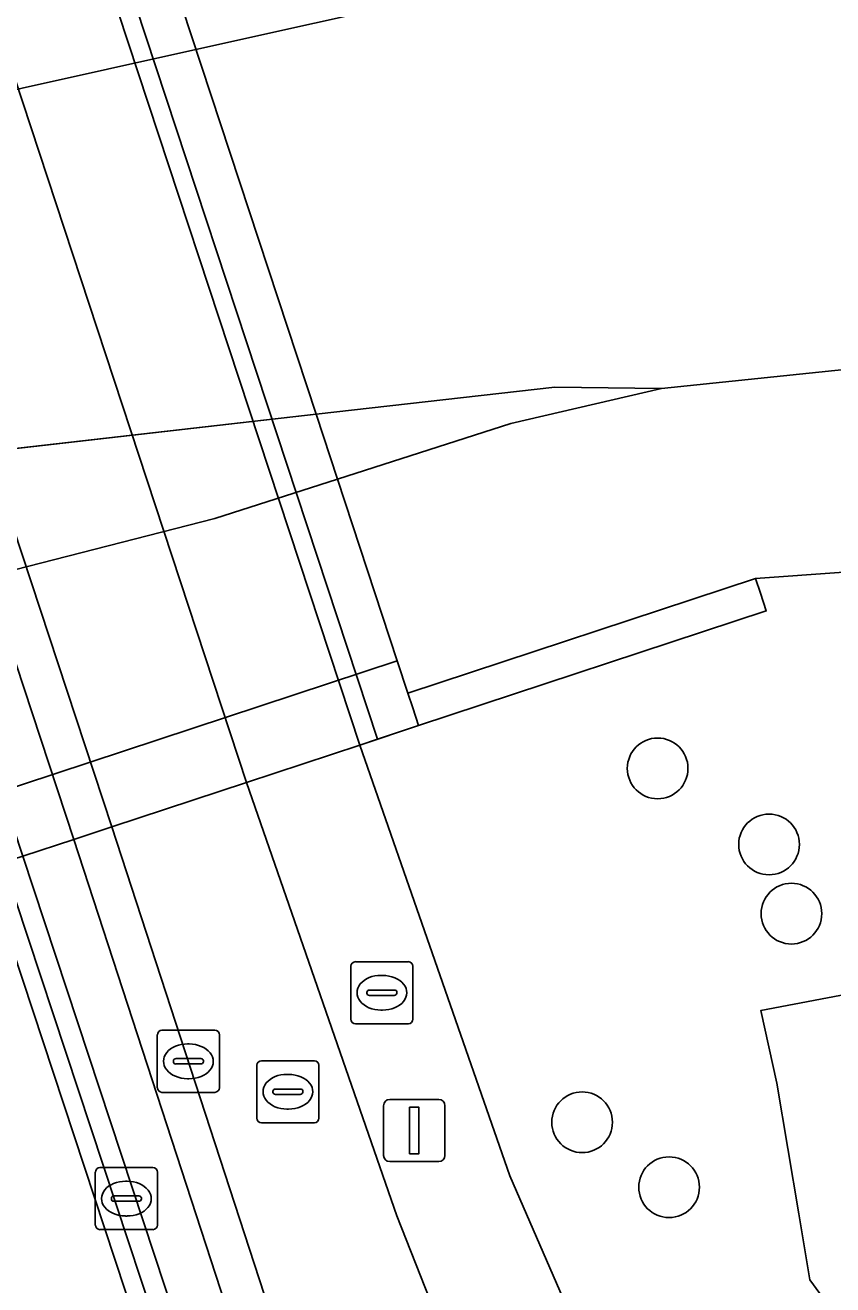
# Model space of a CAD drawing. Extents: x 161477 to 163040, y 383680 to 384871.
# Drawn here: x 161753.78 to 161766.8, y 383748.86 to 383769.15 of the extents above; entities that cross this region are included whole.
import ezdxf

# ---------------------------------------------------------------- set-up
doc = ezdxf.new("R2010")
doc.units = 0
for name, color, linetype in [('IMGEO_Berm_open', 7, 'Continuous'), ('IMGEO_Boom', 7, 'Continuous'), ('IMGEO_Dek', 7, 'Continuous'), ('IMGEO_Fietspad_gesloten', 7, 'Continuous'), ('IMGEO_Grasland_overig', 7, 'Continuous'), ('IMGEO_Groenvoorziening', 7, 'Continuous'), ('IMGEO_Hek', 7, 'Continuous'), ('IMGEO_Kademuur', 7, 'Continuous'), ('IMGEO_Kolk', 7, 'Continuous'), ('IMGEO_Lichtmast', 7, 'Continuous'), ('IMGEO_Muur', 7, 'Continuous'), ('IMGEO_Parkeervlak_open', 7, 'Continuous'), ('IMGEO_Rijbaan_lokaal_gesloten', 7, 'Continuous'), ('IMGEO_Rijbaan_lokaal_open', 7, 'Continuous'), ('IMGEO_Rioolput', 7, 'Continuous'), ('IMGEO_Spoor', 7, 'Continuous'), ('IMGEO_Spoorbaan_gesloten', 7, 'Continuous'), ('IMGEO_Spoorbaan_halfverhard', 7, 'Continuous'), ('IMGEO_Voetpad_gesloten', 7, 'Continuous'), ('IMGEO_Voetpad_open', 7, 'Continuous'), ('IMGEO_Waterloop', 7, 'Continuous')]:
    doc.layers.add(name, color=color, linetype=linetype)

msp = doc.modelspace()

# ---------------------------------------------------------------- linework, layer by layer
at = {"layer": 'IMGEO_Berm_open'}
for points in [[(161748.085, 383771.865), (161753.427, 383755.659), (161757.663, 383742.837)], [(161757.976, 383742.94), (161753.741, 383755.762), (161748.398, 383771.971)]]:
    msp.add_lwpolyline(points, dxfattribs=at)
at = {"layer": 'IMGEO_Boom'}
for centre in [(161763.976, 383757.177), (161765.772, 383755.952), (161766.133, 383754.837), (161762.759, 383751.476), (161764.16, 383750.43)]:
    msp.add_circle(centre, 0.489, dxfattribs=at)
at = {"layer": 'IMGEO_Dek'}
for points in [[(161723.883, 383803.473), (161746.471, 383753.366), (161749.344, 383754.313), (161749.627, 383754.406), (161750.008, 383754.532), (161752.761, 383755.439), (161753.143, 383755.565), (161753.285, 383755.612), (161753.427, 383755.659), (161753.741, 383755.762), (161754.567, 383756.034), (161755.175, 383756.235), (161757.35, 383756.952), (161759.173, 383757.553), (161760.123, 383757.866), (161760.029, 383758.151), (161759.951, 383758.388), (161759.779, 383758.91), (161758.814, 383761.836), (161758.469, 383762.883), (161754.766, 383774.117)], [(161753.819, 383773.798), (161759.173, 383757.553), (161759.458, 383757.646), (161754.103, 383773.893)], [(161747.801, 383771.769), (161753.143, 383755.565), (161753.237, 383755.28), (161757.378, 383742.743), (161757.711, 383741.783), (161758.076, 383740.831), (161758.47, 383739.887), (161758.895, 383738.955), (161759.349, 383738.034), (161759.833, 383737.126), (161760.345, 383736.233), (161760.885, 383735.356), (161761.452, 383734.496), (161761.709, 383734.131), (161762.045, 383733.655), (161762.664, 383732.833), (161762.912, 383732.524), (161763.029, 383732.618), (161763.146, 383732.712), (161762.308, 383734.375), (161755.175, 383756.235), (161749.829, 383772.453)]]:
    msp.add_lwpolyline(points, dxfattribs=at)
at = {"layer": 'IMGEO_Fietspad_gesloten'}
for points in [[(161749.829, 383772.453), (161755.175, 383756.235), (161757.35, 383756.952), (161751.999, 383773.184)], [(161748.398, 383771.971), (161753.741, 383755.762), (161757.976, 383742.94), (161758.303, 383741.999), (161758.66, 383741.065), (161759.048, 383740.14), (161759.464, 383739.225), (161759.91, 383738.321), (161760.384, 383737.431), (161760.887, 383736.555), (161760.956, 383736.442), (161761.416, 383735.694), (161761.973, 383734.851), (161762.308, 383734.375), (161755.175, 383756.235), (161749.829, 383772.453)], [(161760.303, 383748.623), (161759.771, 383749.969), (161757.35, 383756.952), (161755.175, 383756.235), (161762.308, 383734.375)]]:
    msp.add_lwpolyline(points, dxfattribs=at)
at = {"layer": 'IMGEO_Grasland_overig'}
for points in [[(161758.814, 383761.836), (161761.61, 383762.731), (161764.037, 383763.298), (161762.317, 383763.321), (161758.469, 383762.883)], [(161742.978, 383761.115), (161744.109, 383758.606), (161749.513, 383759.328), (161756.836, 383761.203), (161758.814, 383761.836), (161758.469, 383762.883), (161751.871, 383762.132)]]:
    msp.add_lwpolyline(points, close=True, dxfattribs=at)
at = {"layer": 'IMGEO_Groenvoorziening'}
msp.add_lwpolyline([(161782.25, 383727.325), (161766.43, 383748.936), (161766.251, 383750), (161765.898, 383752.107), (161765.641, 383753.277), (161769.938, 383754.094), (161769.644, 383757.329), (161767.263, 383757.108), (161766.978, 383760.338), (161765.554, 383760.235), (161765.633, 383759.998), (161765.727, 383759.713), (161760.123, 383757.866), (161759.458, 383757.646), (161759.173, 383757.553), (161761.591, 383750.613), (161763.724, 383745.713)], dxfattribs=at)
at = {"layer": 'IMGEO_Hek'}
for points in [[(161817.489, 383763.063), (161813.947, 383765.252), (161811.494, 383766.522), (161809.147, 383767.454), (161806.119, 383767.766), (161804.103, 383767.746), (161799.087, 383767.179), (161791.634, 383766.378), (161785.022, 383765.621), (161774.129, 383764.344), (161764.037, 383763.298), (161761.61, 383762.731), (161758.814, 383761.836)], [(161758.814, 383761.836), (161756.836, 383761.203), (161749.513, 383759.328), (161744.109, 383758.606)]]:
    msp.add_lwpolyline(points, dxfattribs=at)
at = {"layer": 'IMGEO_Kademuur'}
msp.add_lwpolyline([(161749.223, 383772.248), (161754.567, 383756.034), (161760.956, 383736.442), (161761.374, 383735.159), (161761.709, 383734.131), (161767.49, 383716.575), (161768.098, 383716.775), (161762.912, 383732.524), (161763.029, 383732.618), (161763.146, 383732.712), (161762.308, 383734.375), (161755.175, 383756.235), (161749.829, 383772.453)], dxfattribs=at)
at = {"layer": 'IMGEO_Kolk'}
for p, q in [((161754.986, 383750.746), (161755.838, 383750.746)), ((161754.911, 383749.82), (161754.911, 383750.672)), ((161755.399, 383750.526), (161755.424, 383750.526)), ((161755.912, 383750.672), (161755.912, 383749.82)), ((161755.213, 383750.289), (161755.611, 383750.289)), ((161755.17, 383750.24), (161755.17, 383750.252)), ((161755.608, 383750.203), (161755.21, 383750.203)), ((161755.654, 383750.252), (161755.654, 383750.24)), ((161755.422, 383749.966), (161755.397, 383749.966)), ((161755.838, 383749.746), (161754.986, 383749.746))]:
    msp.add_line(p, q, dxfattribs=at)
for points in [[(161754.986, 383750.746), (161755.838, 383750.746)], [(161754.911, 383749.82), (161754.911, 383750.672)], [(161755.912, 383750.672), (161755.912, 383749.82)], [(161755.838, 383749.746), (161754.986, 383749.746)]]:
    msp.add_lwpolyline(points, dxfattribs=at)
for centre, radius, start, end in [((161754.988, 383750.67), 0.0765, 91.552, 178.448), ((161754.988, 383750.67), 0.0765, 91.552, 178.448), ((161755.836, 383750.67), 0.0765, 1.552, 88.448), ((161755.836, 383750.67), 0.0765, 1.552, 88.448), ((161755.21, 383750.249), 0.0403, 85.8775, 175.7526), ((161755.615, 383750.251), 0.0386, 1.7309, 96.639), ((161755.207, 383750.239), 0.0366, 178.938, 274.7102), ((161755.611, 383750.246), 0.043, 264.8664, 352.4533), ((161754.988, 383749.822), 0.0765, 181.552, 268.448), ((161754.988, 383749.822), 0.0765, 181.552, 268.448), ((161755.836, 383749.822), 0.0765, 271.552, 358.448), ((161755.836, 383749.822), 0.0765, 271.552, 358.448)]:
    msp.add_arc(centre, radius, start, end, dxfattribs=at)
for centre, major_axis, ratio, start_param, end_param in [((161755.398, 383750.246), (-0.387, 0.002), 0.722429, 4.712389, 7.853982), ((161755.423, 383750.246), (-0.39, 0.002), 0.717154, 1.570796, 4.712389)]:
    msp.add_ellipse(centre, major_axis=major_axis, ratio=ratio, start_param=start_param, end_param=end_param, dxfattribs=at)
at = {"layer": 'IMGEO_Lichtmast'}
for p, q in [((161759.557, 383750.943), (161759.557, 383751.743)), ((161759.557, 383751.743), (161759.557, 383750.943)), ((161759.657, 383751.843), (161760.447, 383751.843)), ((161760.447, 383751.843), (161759.657, 383751.843)), ((161760.547, 383751.743), (161760.547, 383750.943)), ((161760.547, 383750.943), (161760.547, 383751.743)), ((161760.447, 383750.843), (161759.657, 383750.843)), ((161759.657, 383750.843), (161760.447, 383750.843))]:
    msp.add_line(p, q, dxfattribs=at)
msp.add_lwpolyline([(161759.977, 383751.718), (161760.127, 383751.718), (161760.127, 383750.968), (161759.977, 383750.968), (161759.977, 383751.718)], dxfattribs=at)
for centre, start, end in [((161759.657, 383751.743), 90, 180), ((161759.657, 383751.743), 90, 180), ((161760.447, 383751.743), 0, 90), ((161760.447, 383751.743), 360, 90), ((161759.657, 383750.943), 180, 270), ((161759.657, 383750.943), 180, 270), ((161760.447, 383750.943), 270, 0), ((161760.447, 383750.943), 270, 0)]:
    msp.add_arc(centre, 0.1, start, end, dxfattribs=at)
at = {"layer": 'IMGEO_Muur'}
for points in [[(161757.663, 383742.837), (161753.427, 383755.659), (161748.085, 383771.865)], [(161747.801, 383771.769), (161753.143, 383755.565), (161753.237, 383755.28), (161757.378, 383742.743)]]:
    msp.add_lwpolyline(points, dxfattribs=at)
for points in [[(161765.727, 383759.713), (161765.633, 383759.998), (161765.554, 383760.235), (161759.951, 383758.388), (161760.029, 383758.151), (161760.123, 383757.866)], [(161746.017, 383754.374), (161746.471, 383753.366), (161749.344, 383754.313), (161749.627, 383754.406), (161750.008, 383754.532), (161752.761, 383755.439), (161753.143, 383755.565), (161753.285, 383755.612), (161753.427, 383755.659), (161753.741, 383755.762), (161754.567, 383756.034), (161755.175, 383756.235), (161757.35, 383756.952), (161759.173, 383757.553), (161759.458, 383757.646), (161760.123, 383757.866), (161760.029, 383758.151), (161759.951, 383758.388), (161759.779, 383758.91)]]:
    msp.add_lwpolyline(points, close=True, dxfattribs=at)
at = {"layer": 'IMGEO_Parkeervlak_open'}
msp.add_lwpolyline([(161815.953, 383715.795), (161815.294, 383719.233), (161796.764, 383715.267), (161771.336, 383750), (161770.165, 383751.6), (161770.064, 383752.714), (161803.309, 383756.73), (161807.906, 383756.18), (161808.967, 383754.917), (161808.318, 383761.385), (161803.58, 383761.721), (161769.644, 383757.329), (161769.938, 383754.094), (161765.641, 383753.277), (161765.898, 383752.107), (161766.251, 383750), (161766.43, 383748.936), (161782.25, 383727.325), (161783.715, 383724.957), (161792.501, 383712.773), (161793.013, 383712.065), (161793.119, 383711.916), (161794.427, 383710.219), (161816.133, 383714.859)], close=True, dxfattribs=at)
at = {"layer": 'IMGEO_Rijbaan_lokaal_gesloten'}
msp.add_lwpolyline([(161746.017, 383754.374), (161759.779, 383758.91), (161758.814, 383761.836), (161756.836, 383761.203), (161749.513, 383759.328), (161744.109, 383758.606)], close=True, dxfattribs=at)
at = {"layer": 'IMGEO_Rijbaan_lokaal_open'}
msp.add_lwpolyline([(161799.087, 383767.179), (161791.634, 383766.378), (161785.022, 383765.621), (161774.129, 383764.344), (161764.037, 383763.298), (161761.61, 383762.731), (161758.814, 383761.836), (161759.779, 383758.91), (161759.951, 383758.388), (161765.554, 383760.235), (161766.978, 383760.338), (161784.748, 383760.985), (161805.683, 383763.728)], dxfattribs=at)
at = {"layer": 'IMGEO_Rioolput'}
for p, q in [((161759.03, 383753.137), (161759.03, 383753.989)), ((161759.105, 383754.063), (161759.957, 383754.063)), ((161760.031, 383753.989), (161760.031, 383753.137)), ((161759.518, 383753.843), (161759.543, 383753.843)), ((161759.289, 383753.557), (161759.289, 383753.569)), ((161759.332, 383753.606), (161759.73, 383753.606)), ((161759.773, 383753.569), (161759.773, 383753.557)), ((161759.727, 383753.52), (161759.329, 383753.52)), ((161759.541, 383753.283), (161759.516, 383753.283)), ((161755.985, 383752.958), (161756.837, 383752.958)), ((161759.957, 383753.063), (161759.105, 383753.063)), ((161755.91, 383752.032), (161755.91, 383752.884)), ((161756.398, 383752.738), (161756.423, 383752.738)), ((161756.911, 383752.884), (161756.911, 383752.032)), ((161756.169, 383752.452), (161756.169, 383752.464)), ((161756.607, 383752.415), (161756.209, 383752.415)), ((161756.212, 383752.501), (161756.61, 383752.501)), ((161756.653, 383752.464), (161756.653, 383752.452)), ((161757.515, 383751.542), (161757.515, 383752.394)), ((161757.59, 383752.468), (161758.442, 383752.468)), ((161758.516, 383752.394), (161758.516, 383751.542)), ((161756.421, 383752.178), (161756.396, 383752.178)), ((161758.003, 383752.248), (161758.028, 383752.248)), ((161756.837, 383751.958), (161755.985, 383751.958)), ((161757.774, 383751.962), (161757.774, 383751.974)), ((161758.212, 383751.925), (161757.814, 383751.925)), ((161757.817, 383752.011), (161758.215, 383752.011)), ((161758.258, 383751.974), (161758.258, 383751.962)), ((161758.026, 383751.688), (161758.001, 383751.688)), ((161758.442, 383751.468), (161757.59, 383751.468))]:
    msp.add_line(p, q, dxfattribs=at)
for points in [[(161759.03, 383753.137), (161759.03, 383753.989)], [(161759.105, 383754.063), (161759.957, 383754.063)], [(161760.031, 383753.989), (161760.031, 383753.137)], [(161755.985, 383752.958), (161756.837, 383752.958)], [(161759.957, 383753.063), (161759.105, 383753.063)], [(161755.91, 383752.032), (161755.91, 383752.884)], [(161756.911, 383752.884), (161756.911, 383752.032)], [(161757.515, 383751.542), (161757.515, 383752.394)], [(161757.59, 383752.468), (161758.442, 383752.468)], [(161758.516, 383752.394), (161758.516, 383751.542)], [(161756.837, 383751.958), (161755.985, 383751.958)], [(161758.442, 383751.468), (161757.59, 383751.468)]]:
    msp.add_lwpolyline(points, dxfattribs=at)
for centre, radius, start, end in [((161759.107, 383753.987), 0.0765, 91.552, 178.448), ((161759.107, 383753.987), 0.0765, 91.552, 178.448), ((161759.955, 383753.987), 0.0765, 1.552, 88.448), ((161759.955, 383753.987), 0.0765, 1.552, 88.448), ((161759.329, 383753.566), 0.0403, 85.8775, 175.7526), ((161759.326, 383753.556), 0.0366, 178.938, 274.7102), ((161759.73, 383753.563), 0.043, 264.8664, 352.4533), ((161759.734, 383753.568), 0.0386, 1.7309, 96.639), ((161759.107, 383753.139), 0.0765, 181.552, 268.448), ((161759.107, 383753.139), 0.0765, 181.552, 268.448), ((161759.955, 383753.139), 0.0765, 271.552, 358.448), ((161759.955, 383753.139), 0.0765, 271.552, 358.448), ((161755.987, 383752.882), 0.0765, 91.552, 178.448), ((161755.987, 383752.882), 0.0765, 91.552, 178.448), ((161756.835, 383752.882), 0.0765, 1.552, 88.448), ((161756.835, 383752.882), 0.0765, 1.552, 88.448), ((161756.209, 383752.461), 0.0403, 85.8775, 175.7526), ((161756.206, 383752.451), 0.0366, 178.938, 274.7102), ((161756.61, 383752.458), 0.043, 264.8664, 352.4533), ((161756.614, 383752.463), 0.0386, 1.7309, 96.639), ((161757.592, 383752.392), 0.0765, 91.552, 178.448), ((161757.592, 383752.392), 0.0765, 91.552, 178.448), ((161758.44, 383752.392), 0.0765, 1.552, 88.448), ((161758.44, 383752.392), 0.0765, 1.552, 88.448), ((161755.987, 383752.034), 0.0765, 181.552, 268.448), ((161755.987, 383752.034), 0.0765, 181.552, 268.448), ((161756.835, 383752.034), 0.0765, 271.552, 358.448), ((161756.835, 383752.034), 0.0765, 271.552, 358.448), ((161757.814, 383751.971), 0.0403, 85.8775, 175.7526), ((161757.811, 383751.961), 0.0366, 178.938, 274.7102), ((161758.215, 383751.968), 0.043, 264.8664, 352.4533), ((161758.219, 383751.973), 0.0386, 1.7309, 96.639), ((161757.592, 383751.544), 0.0765, 181.552, 268.448), ((161757.592, 383751.544), 0.0765, 181.552, 268.448), ((161758.44, 383751.544), 0.0765, 271.552, 358.448), ((161758.44, 383751.544), 0.0765, 271.552, 358.448)]:
    msp.add_arc(centre, radius, start, end, dxfattribs=at)
for centre, major_axis, ratio, start_param, end_param in [((161759.517, 383753.563), (-0.387, 0.002), 0.722429, 4.712389, 7.853982), ((161759.542, 383753.563), (-0.39, 0.002), 0.717154, 1.570796, 4.712389), ((161756.397, 383752.458), (-0.387, 0.002), 0.722429, 4.712389, 7.853982), ((161756.422, 383752.458), (-0.39, 0.002), 0.717154, 1.570796, 4.712389), ((161758.002, 383751.968), (-0.387, 0.002), 0.722429, 4.712389, 7.853982), ((161758.027, 383751.968), (-0.39, 0.002), 0.717154, 1.570796, 4.712389)]:
    msp.add_ellipse(centre, major_axis=major_axis, ratio=ratio, start_param=start_param, end_param=end_param, dxfattribs=at)
at = {"layer": 'IMGEO_Spoor'}
for points in [[(161756.532, 383768.759), (161838.28, 383786.934), (161975.143, 383817.362), (162056.37, 383835.441), (162106.404, 383846.645), (162114.629, 383848.32), (162125.792, 383850.602), (162135.244, 383852.231), (162143.31, 383853.698), (162150.399, 383855.002), (162159.118, 383856.876), (162165.31, 383858.261), (162254.853, 383878.091), (162292.538, 383886.494), (162314.34, 383891.261), (162320.369, 383892.646), (162328.355, 383894.602), (162337.399, 383896.883)], [(161741.08, 383765.326), (161742.428, 383765.623), (161756.532, 383768.759)]]:
    msp.add_lwpolyline(points, dxfattribs=at)
at = {"layer": 'IMGEO_Spoorbaan_gesloten'}
msp.add_lwpolyline([(161742.978, 383761.114), (161758.469, 383762.883), (161754.766, 383774.117), (161754.589, 383774.631), (161754.401, 383775.133), (161754.197, 383775.636), (161738.8, 383812.167), (161738.074, 383811.29), (161738.127, 383811.045), (161736.348, 383810.661), (161736.305, 383810.428), (161734.973, 383809.961), (161734.469, 383809.519), (161733.781, 383809.153), (161727.543, 383807.476), (161723.133, 383806.483), (161723.883, 383803.473)], close=True, dxfattribs=at)
at = {"layer": 'IMGEO_Spoorbaan_halfverhard'}
msp.add_lwpolyline([(161754.766, 383774.117), (161758.469, 383762.883), (161762.317, 383763.321), (161764.037, 383763.298), (161774.129, 383764.344), (161785.022, 383765.621), (161791.634, 383766.378), (161799.087, 383767.179), (161804.103, 383767.746), (161813.695, 383768.88), (161814.366, 383768.778), (161817.974, 383768.665), (161820.899, 383770.093)], dxfattribs=at)
at = {"layer": 'IMGEO_Voetpad_gesloten'}
msp.add_lwpolyline([(161751.999, 383773.184), (161757.35, 383756.952), (161759.173, 383757.553), (161753.819, 383773.798)], dxfattribs=at)
at = {"layer": 'IMGEO_Voetpad_open'}
msp.add_lwpolyline([(161763.724, 383745.713), (161761.591, 383750.613), (161759.173, 383757.553), (161757.35, 383756.952), (161759.771, 383749.969), (161760.303, 383748.623)], dxfattribs=at)
at = {"layer": 'IMGEO_Waterloop'}
msp.add_lwpolyline([(161772.394, 383680.25), (161779.941, 383681.449), (161779.941, 383681.449), (161779.167, 383683.73), (161777.432, 383688.847), (161776.032, 383692.935), (161775.147, 383695.518), (161774.6, 383696.983), (161773.367, 383700.273), (161772.395, 383702.865), (161772.278, 383703.211), (161769.966, 383710.318), (161768.382, 383714.591), (161767.49, 383716.575), (161761.709, 383734.131), (161761.374, 383735.159), (161760.956, 383736.442), (161754.567, 383756.034), (161749.223, 383772.248)], dxfattribs=at)

doc.saveas('drawing.dxf')
